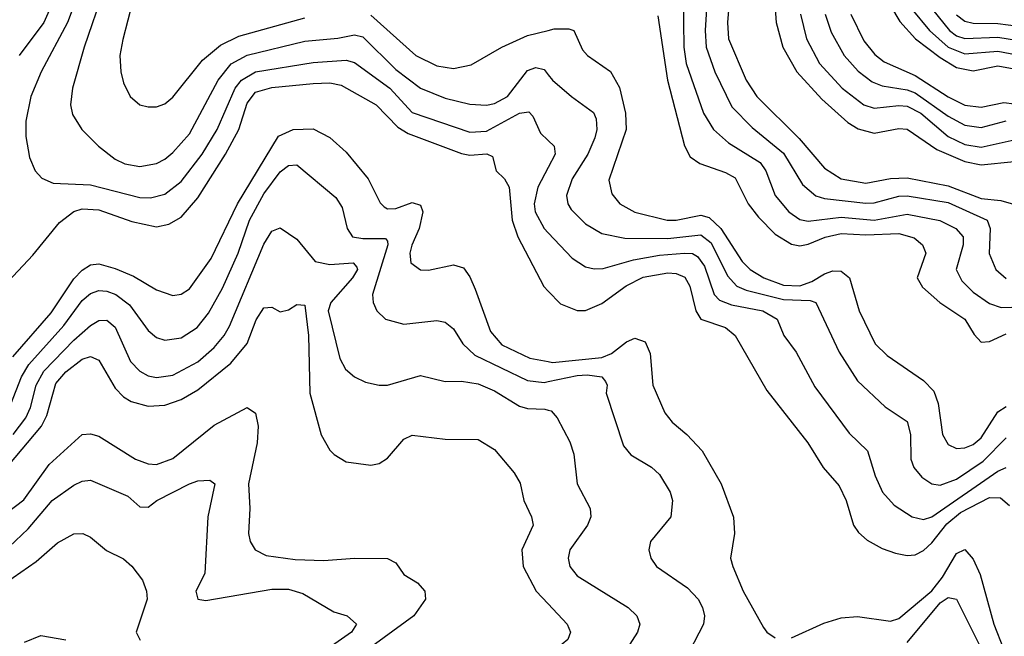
# Model space of a CAD drawing. Header units: inches. Extents: x 990535 to 1117859, y 769386 to 892122.
# Tile 463 of 656: x 1068718 to 1071106, y 803480 to 804977. Entities that reach past the tile are written whole.
import ezdxf

# ---------------------------------------------------------------- set-up
doc = ezdxf.new("R2010")
doc.units = ezdxf.units.IN
doc.header["$MEASUREMENT"] = 0
doc.layers.add('B0860', color=7, linetype='Continuous')
doc.layers.add('B0870', color=7, linetype='Continuous')

msp = doc.modelspace()

# ---------------------------------------------------------------- linework, layer by layer
at = {"layer": 'B0860', "color": 5}
for points, elevation in [([(1069004.4, 805070), (1068968.2, 804928.2), (1068961.2, 804890), (1068963.2, 804850), (1068970, 804823), (1068986, 804790), (1069010, 804770.3), (1069030, 804764.7), (1069050, 804765), (1069070, 804772.2), (1069090, 804788.3), (1069161.5, 804878.6), (1069205.3, 804914.7), (1069250, 804936.7), (1069410, 804981.3)], 2880), ([(1068922.6, 805050), (1068874.6, 804910), (1068846.7, 804810), (1068841.2, 804770), (1068846.2, 804746.2), (1068868.7, 804710), (1068909.4, 804669.4), (1068950, 804638), (1068972.9, 804627.1), (1069010, 804620.1), (1069050, 804627.4), (1069070, 804638.4), (1069090, 804654.1), (1069130, 804699.8), (1069199.6, 804830), (1069230.8, 804869.2), (1069270, 804890.8), (1069410, 804924.5), (1069490, 804931.4), (1069530, 804939.4), (1069550, 804934.7), (1069630, 804855.6), (1069690, 804810.1), (1069750, 804786), (1069810, 804771.7), (1069850, 804769.4), (1069870, 804773.1), (1069901.1, 804790), (1069950, 804853.1), (1069970, 804860.6), (1069990, 804855.3), (1070000, 804842.7)], 2860), ([(1068803.9, 805030), (1068776.9, 804970), (1068717.2, 804890)], 2820), ([(1068857.2, 805030), (1068834.6, 804970), (1068770.5, 804850), (1068745.1, 804790), (1068733.3, 804730), (1068733.2, 804693.2), (1068742.1, 804642.1), (1068755.8, 804610), (1068772.1, 804592.1), (1068799.8, 804579.8), (1068890, 804575.8), (1069010, 804544.9), (1069035.8, 804544.2), (1069070, 804553.5), (1069110, 804583.6), (1069161.2, 804650), (1069197, 804710), (1069240.7, 804810), (1069256.2, 804830), (1069290.3, 804849.7), (1069430, 804872.8), (1069510, 804878.2), (1069530, 804872.3), (1069616.1, 804810), (1069670, 804751.5), (1069810, 804703.4), (1069850, 804706.3), (1069930, 804749.7), (1069952.7, 804752.7), (1069962.4, 804742.4), (1069981.5, 804701.5), (1070000, 804683.5)], 2840), ([(1069570, 804987.8), (1069678.7, 804890), (1069730, 804864.3), (1069770, 804858.3), (1069813, 804867), (1069887.3, 804910), (1069950, 804938.1), (1070000, 804950.6)], 2880), ([(1068690, 804341.6), (1068750, 804405.1), (1068815.2, 804484.8), (1068850, 804511), (1068870, 804517.7), (1068910, 804515), (1068990, 804486.6), (1069050, 804474.1), (1069079.9, 804480.1), (1069110, 804497.5), (1069150, 804544.4), (1069217.1, 804650), (1069249.4, 804710), (1069270, 804774.1), (1069290, 804800.3), (1069330, 804812.3), (1069430, 804822.1), (1069470, 804823.4), (1069497.5, 804817.5), (1069582.8, 804770), (1069635.4, 804715.4), (1069660.2, 804700.2), (1069790, 804652), (1069810, 804647.5), (1069851.3, 804651.3), (1069864.5, 804644.5), (1069874, 804610), (1069893.7, 804590), (1069905.3, 804570), (1069912.1, 804490), (1069926.3, 804450), (1069989, 804329), (1070000, 804317.8)], 2820), ([(1068701.7, 804158.3), (1068794.6, 804265.4), (1068850, 804347.9), (1068870, 804368.6), (1068890, 804381.3), (1068910, 804384.5), (1068950, 804373), (1068993.9, 804353.9), (1069050, 804321.4), (1069090, 804307.2), (1069110, 804310.1), (1069130, 804323.3), (1069182.8, 804397.2), (1069246.5, 804530), (1069345.9, 804694.1), (1069381.3, 804710), (1069430, 804711.6), (1069470, 804690.5), (1069510, 804655.3), (1069563.3, 804590), (1069592.4, 804532.4), (1069602.2, 804522.2), (1069610, 804517.7), (1069630, 804518.6), (1069670, 804532.7), (1069690, 804526.8), (1069696.2, 804510), (1069686.8, 804470), (1069669, 804429), (1069664.7, 804410), (1069666.7, 804386.7), (1069690, 804369.5), (1069710, 804368.9), (1069770, 804381.7), (1069794.5, 804374.5), (1069810, 804352.3), (1069822.7, 804322.7), (1069859.9, 804219.9), (1069887.5, 804187.5), (1069955.1, 804155.1), (1070000, 804146.9)], 2780), ([(1068696.7, 804043.3), (1068722.5, 804110), (1068740.4, 804139.6), (1068825.3, 804234.7), (1068870, 804294.8), (1068890, 804312.1), (1068910, 804319.4), (1068930, 804318.1), (1068951.8, 804310), (1068984.2, 804284.2), (1069030, 804222), (1069050, 804205.7), (1069070, 804198.5), (1069110, 804204.2), (1069148.7, 804230), (1069176, 804264), (1069210, 804325.3), (1069247.7, 804410), (1069275.7, 804490), (1069310, 804554.3), (1069350, 804607.7), (1069370, 804623.1), (1069390, 804624.3), (1069484.7, 804544.7), (1069500.5, 804520.5), (1069512.3, 804470), (1069525.2, 804450), (1069550, 804445.2), (1069605.2, 804445.3), (1069610, 804439.1), (1069611.3, 804430), (1069573.6, 804310), (1069575.5, 804290), (1069584.6, 804270), (1069605.2, 804250), (1069650, 804237.6), (1069730, 804246.4), (1069750, 804242.7), (1069770, 804226.7), (1069793, 804190), (1069822.1, 804162.1), (1069950, 804100.8), (1069990, 804096.4), (1070000, 804098.5)], 2760), ([(1070000, 804617.8), (1069974.8, 804570), (1069965.6, 804530), (1069968.2, 804510), (1069990.1, 804470), (1070000, 804459.5)], 2840), ([(1068702.2, 803970), (1068733, 804010), (1068744.5, 804035.5), (1068758.4, 804090), (1068776.7, 804123.3), (1068850, 804198.5), (1068890, 804234.4), (1068910, 804246.4), (1068930, 804247), (1068950, 804230.6), (1068987.4, 804147.4), (1069010, 804123.3), (1069030, 804112.5), (1069050, 804108.1), (1069090, 804113.7), (1069150, 804145.9), (1069190, 804180.9), (1069213.8, 804210), (1069227.1, 804232.9), (1069310, 804431.9), (1069330, 804463.5), (1069350, 804471.8), (1069390, 804443.9), (1069435, 804390), (1069470, 804382.2), (1069526.7, 804386.7), (1069535.8, 804375.8), (1069537.7, 804370), (1069525.7, 804350), (1069472.5, 804290), (1069466.7, 804270), (1069494.5, 804154.5), (1069508.7, 804128.7), (1069530, 804110.2), (1069556.8, 804096.8), (1069590, 804089.3), (1069610, 804089.3), (1069690, 804113.1), (1069750, 804098.5), (1069790, 804099.3), (1069830, 804092.9), (1069870, 804075.8), (1069930, 804039), (1069950, 804032.8), (1069991.7, 804031.7), (1070000, 804029.1)], 2740), ([(1068690, 803894.3), (1068771, 803990), (1068784.3, 804015.7), (1068806.3, 804093.7), (1068830, 804122.2), (1068870, 804153), (1068890, 804159.3), (1068910, 804150.7), (1068950, 804082.3), (1068970, 804061.2), (1068988.3, 804050), (1069030, 804038.5), (1069070, 804040.8), (1069110, 804055.1), (1069150, 804078), (1069230, 804143.3), (1069269.6, 804190.4), (1069292.1, 804247.9), (1069310, 804277.1), (1069330, 804279.3), (1069350, 804267.3), (1069370, 804272.6), (1069390, 804285.1), (1069410, 804283.6), (1069418.7, 804210), (1069421.9, 804070), (1069449.2, 803969.2), (1069470, 803931.6), (1069481.1, 803921.1), (1069510, 803903.8), (1069570, 803895.2), (1069590, 803899.3), (1069610, 803912.8), (1069650, 803958.3), (1069670, 803968.6), (1069750, 803958.4), (1069830, 803958.2), (1069870, 803933.4), (1069917.1, 803877.1), (1069932.1, 803852.1), (1069940.6, 803810), (1069959, 803770), (1069963.2, 803750), (1069936.2, 803690), (1069938.8, 803650), (1069970.7, 803590), (1070000, 803558.8)], 2720), ([(1068646.8, 803750), (1068728.6, 803811.4), (1068790, 803897.1), (1068870, 803969.6), (1068890, 803971.8), (1068910, 803965.9), (1068999, 803910), (1069030, 803898.6), (1069050, 803896.9), (1069090, 803911.8), (1069190, 803992.9), (1069270, 804035.7), (1069290, 804021.5), (1069296.5, 803990), (1069293.8, 803950), (1069272.9, 803850), (1069276.4, 803790), (1069272.9, 803730), (1069276.8, 803710), (1069289.7, 803689.7), (1069316.3, 803676.3), (1069386.4, 803666.4), (1069456.1, 803663.9), (1069530, 803669.6), (1069610, 803669.3), (1069630, 803658.9), (1069650.1, 803630.1), (1069682.6, 803610), (1069700.8, 803590), (1069702, 803570), (1069674.2, 803530), (1069428.4, 803350)], 2680), ([(1068677.6, 803682.4), (1068739.2, 803740.8), (1068796.9, 803810), (1068850, 803847), (1068870, 803856.4), (1068890, 803859.2), (1068980.6, 803820.6), (1069010, 803794.6), (1069030, 803793.4), (1069051, 803810), (1069130, 803850.1), (1069150, 803857.7), (1069179.5, 803859.5), (1069191.6, 803850), (1069174.4, 803770), (1069167, 803632.9), (1069145.6, 803590), (1069150.3, 803570.4), (1069170, 803567), (1069330, 803594.3), (1069370, 803594.8), (1069404.5, 803584.5), (1069479.7, 803539.6), (1069512, 803530), (1069535, 803510), (1069522.8, 803490), (1069379.9, 803390)], 2660), ([(1068613.5, 803366.5), (1068642.5, 803530), (1068653.4, 803570), (1068664.9, 803590), (1068684.2, 803610), (1068757.9, 803662.1), (1068810, 803707.3), (1068850, 803728.7), (1068871.7, 803730), (1068890, 803720.5), (1068928.7, 803688.7), (1068970, 803668), (1068990.5, 803650.5), (1069016.5, 803616.5), (1069025.7, 803590), (1069027.1, 803570), (1069001.1, 803490), (1069010.8, 803470.8)], 2640), ([(1068730, 803466), (1068770, 803482.3), (1068830, 803471.7)], 2620)]:
    msp.add_lwpolyline(points, dxfattribs=dict(at, elevation=elevation))
at = {"layer": 'B0870', "color": 5}
for points, elevation in [([(1070545, 805070), (1070552.9, 804970), (1070568.5, 804910), (1070602.8, 804850), (1070663.3, 804783.3), (1070726.7, 804726.7), (1070751.4, 804711.4), (1070790, 804701.4), (1070850, 804712.8), (1070870, 804710.5), (1070941.8, 804661.8), (1071010, 804632.2), (1071050, 804624.1), (1071130, 804632.7)], 3020), ([(1070327, 805030), (1070328.8, 804910), (1070334, 804870), (1070376.4, 804750), (1070400.3, 804710), (1070437.4, 804677.4), (1070513.8, 804630), (1070527.4, 804610), (1070550.1, 804550), (1070583, 804510), (1070610, 804491.6), (1070630, 804487.8), (1070710, 804497.3), (1070790, 804489.9), (1070870, 804504.5), (1070949.3, 804489.3), (1070987.9, 804470), (1071005.8, 804450), (1071006.3, 804430), (1070988.8, 804370), (1071002.6, 804342.6), (1071030, 804315), (1071070, 804287.6), (1071098.4, 804278.4), (1071150, 804279.4)], 2940), ([(1070385.1, 805030), (1070380.1, 804950), (1070383, 804910), (1070403.6, 804850), (1070445.4, 804765.4), (1070494.8, 804714.8), (1070570, 804652.4), (1070616.4, 804576.4), (1070648.8, 804548.8), (1070670, 804542.5), (1070770, 804531.2), (1070790, 804532), (1070850, 804548.7), (1070870, 804548.9), (1070970, 804532.7), (1071064.6, 804490), (1071071.8, 804470), (1071069.1, 804409.1), (1071085.1, 804370), (1071110, 804348.5)], 2960), ([(1070439.1, 805030), (1070434.5, 804970), (1070436.8, 804930), (1070480.2, 804830), (1070505.8, 804790), (1070608.4, 804688.4), (1070670, 804616.5), (1070710, 804590.1), (1070770, 804579.9), (1070830, 804591.2), (1070870, 804592.7), (1070970, 804573.2), (1071050, 804543), (1071097.5, 804537.5), (1071128.5, 804528.5)], 2980), ([(1070829.9, 805009.9), (1070852.2, 804972.2), (1070890.7, 804930), (1070950, 804884.7), (1070990, 804860.5), (1071030, 804852.5), (1071090, 804864.4), (1071130, 804857.4)], 3120), ([(1070918.3, 805018.3), (1070972.7, 804950), (1070990, 804937.7), (1071010, 804931.2), (1071090, 804933.8), (1071170, 804921.6)], 3160), ([(1070265.6, 804985.6), (1070289.2, 804830), (1070330, 804670.3), (1070343.8, 804643.8), (1070367.2, 804627.2), (1070430, 804606.1), (1070452.9, 804592.9), (1070484.7, 804530), (1070510, 804497.5), (1070550, 804456), (1070590, 804431.7), (1070610, 804427.6), (1070630, 804431.7), (1070671.1, 804448.9), (1070710, 804457.6), (1070770, 804454.3), (1070850, 804457.9), (1070887.2, 804447.2), (1070907.8, 804430), (1070915.8, 804410), (1070894.3, 804350), (1070907.4, 804327.4), (1070949.5, 804290), (1071010, 804250.1), (1071032.8, 804212.8), (1071050, 804194), (1071070, 804195.5), (1071110, 804213.9)], 2920), ([(1070611.3, 804990), (1070625.9, 804930), (1070657.9, 804870), (1070712.9, 804810), (1070764.8, 804770), (1070790, 804761.7), (1070850, 804768.5), (1070870, 804766.7), (1070903, 804750), (1070970, 804693), (1071010, 804673.5), (1071050, 804667.4), (1071130, 804684.7)], 3040), ([(1070671.7, 804990), (1070685.9, 804945.9), (1070717.2, 804890), (1070751.7, 804851.7), (1070785.8, 804825.8), (1070810, 804816.1), (1070870, 804806.6), (1070890, 804799.2), (1070970, 804742.3), (1071010, 804720.8), (1071050, 804715.1), (1071110, 804731)], 3060), ([(1070733.6, 804990), (1070765.5, 804925.5), (1070792.2, 804892.2), (1070814.2, 804874.2), (1070890, 804841.2), (1070970, 804789.1), (1071010, 804768.8), (1071050, 804764.6), (1071104.5, 804775.5), (1071130, 804772.7)], 3080), ([(1070881.8, 805001.8), (1070924.1, 804950), (1070970, 804909.5), (1071010, 804893.3), (1071090, 804900.4), (1071150, 804888.8)], 3140), ([(1070990, 804988.1), (1071010, 804973.2), (1071030, 804967.8), (1071090, 804967.7), (1071190, 804954.2)], 3180), ([(1070000, 804950.6), (1070014.2, 804954.2), (1070050, 804954.6), (1070061.8, 804950), (1070083.3, 804903.3), (1070095, 804890), (1070150.7, 804850.7), (1070172.4, 804812.4), (1070187.5, 804750), (1070188.8, 804710), (1070147.2, 804587.2), (1070154.2, 804554.2), (1070173.7, 804530), (1070209.8, 804509.8), (1070288.5, 804490), (1070310.1, 804490.1), (1070370, 804502), (1070390, 804496.4), (1070418.2, 804470), (1070470, 804390.1), (1070489.3, 804370), (1070522.7, 804350), (1070570, 804332.5), (1070610, 804331), (1070638.8, 804341.2), (1070670, 804360.2), (1070690, 804366.8), (1070710, 804366.1), (1070730.6, 804350), (1070753.9, 804270), (1070793, 804190), (1070821.7, 804161.7), (1070910, 804101.3), (1070935.2, 804075.2), (1070945.5, 804045.5), (1070956.3, 803970), (1070970, 803945.6), (1070990, 803936.3), (1071010, 803937.4), (1071030, 803945.4), (1071050, 803962.2), (1071090, 804024.8), (1071110, 804037.8)], 2880), ([(1070000, 804842.7), (1070010.1, 804830.1), (1070056, 804790), (1070110, 804751.6), (1070116.3, 804736.3), (1070117.8, 804710), (1070112.9, 804690), (1070095.6, 804650), (1070057.6, 804590), (1070044, 804550), (1070047.2, 804530), (1070055.6, 804515.6), (1070090, 804480.9), (1070130, 804458.1), (1070186, 804446), (1070290, 804445.9), (1070370, 804454.8), (1070395.3, 804435.3), (1070434.9, 804354.9), (1070457.4, 804330), (1070480.1, 804320.1), (1070570, 804297.5), (1070635, 804295), (1070648.4, 804290), (1070705.7, 804170), (1070750, 804099.8), (1070817.2, 804037.2), (1070870, 804001.3), (1070878.3, 803970), (1070879.4, 803910), (1070886.3, 803890), (1070906.1, 803866.1), (1070930, 803850.6), (1070950, 803847.1), (1070990, 803861.4), (1071054.5, 803905.5), (1071110, 803962.1)], 2860), ([(1070000, 804683.5), (1070014, 804670), (1070017, 804650), (1070000, 804617.8)], 2840), ([(1070000, 804459.5), (1070058.1, 804398.1), (1070090, 804377), (1070111.6, 804371.6), (1070132.8, 804372.8), (1070206.4, 804393.6), (1070270, 804405), (1070330.3, 804410.3), (1070350, 804409.2), (1070362.1, 804402.1), (1070378.5, 804378.5), (1070401.9, 804310), (1070415.6, 804295.6), (1070444.7, 804284.7), (1070520.6, 804270), (1070554.8, 804250), (1070571.4, 804210), (1070601, 804170), (1070646, 804086), (1070730, 803973.2), (1070774.4, 803930), (1070792.5, 803870), (1070810.4, 803830.4), (1070838.7, 803798.7), (1070882.4, 803770), (1070910, 803763.6), (1070930, 803770.1), (1071090, 803880.7), (1071110, 803890.1)], 2840), ([(1070000, 804317.8), (1070030, 804287.3), (1070070, 804271.2), (1070090, 804271.1), (1070130, 804288.1), (1070189.2, 804330.8), (1070230, 804352), (1070290, 804362.2), (1070310, 804360.7), (1070331.5, 804351.5), (1070343.4, 804330), (1070358.1, 804270), (1070369.6, 804250), (1070429.5, 804229.5), (1070453.1, 804210), (1070530, 804076.5), (1070629.4, 803950), (1070666.7, 803890), (1070705.7, 803845.7), (1070722, 803810), (1070739.8, 803750), (1070752, 803732), (1070773.3, 803713.3), (1070810, 803693.4), (1070842.2, 803682.2), (1070870, 803676.1), (1070890, 803678.1), (1070910, 803688.5), (1070930, 803707.2), (1070966.5, 803753.5), (1070999.5, 803780.5), (1071070, 803817.2), (1071096.6, 803816.6), (1071118, 803797.9)], 2820), ([(1070000, 804146.9), (1070010, 804145), (1070130, 804156.5), (1070153.5, 804166.5), (1070190, 804195.2), (1070210, 804203.4), (1070234.7, 804194.7), (1070246.7, 804166.7), (1070253.4, 804090), (1070282.9, 804022.9), (1070300.1, 804000.1), (1070336, 803970), (1070373.5, 803930), (1070418.9, 803850), (1070449.5, 803769.5), (1070451.2, 803730), (1070442, 803670), (1070447.3, 803650), (1070473, 803590), (1070522, 803502), (1070530.3, 803490), (1070550, 803476.9)], 2780), ([(1070000, 804098.5), (1070070, 804113.5), (1070094.6, 804114.6), (1070130.1, 804110.1), (1070138.9, 804098.9), (1070142.7, 804090), (1070140.1, 804070), (1070182.6, 803942.6), (1070200.6, 803920.6), (1070250.5, 803890.5), (1070270, 803873), (1070295.7, 803830), (1070301.2, 803810), (1070297.4, 803770), (1070248.3, 803710), (1070244, 803690), (1070248.7, 803670), (1070262.2, 803650), (1070337.6, 803597.6), (1070363.2, 803570), (1070374.3, 803550), (1070378.7, 803530), (1070376.6, 803510), (1070330, 803420.5)], 2760), ([(1070000, 804029.1), (1070007, 804027), (1070021.9, 804010), (1070052.2, 803952.2), (1070062.2, 803922.2), (1070070.1, 803850), (1070101.3, 803790), (1070103.6, 803770), (1070094.9, 803750), (1070052, 803690), (1070048.2, 803670), (1070052.7, 803650), (1070070, 803627.3), (1070193.6, 803550), (1070214.7, 803530), (1070222.2, 803510), (1070216.5, 803490), (1070190.2, 803450), (1070096.7, 803343.3), (1070070, 803326.2), (1070012.4, 803307.6), (1070000, 803299.8)], 2740), ([(1070590, 803476.8), (1070668.1, 803511.9), (1070710, 803525.3), (1070750, 803528.2), (1070830, 803517.1), (1070850, 803523.4), (1070930, 803590.8), (1070956.1, 803623.9), (1070990, 803681.4), (1071010, 803691), (1071030, 803667.4), (1071047.5, 803630), (1071080.1, 803510), (1071103.8, 803450)], 2780), ([(1070000, 803558.8), (1070045.8, 803510), (1070054, 803490), (1070047.3, 803472.7), (1070020.3, 803450), (1070000, 803443.7)], 2720), ([(1070870, 803465.1), (1070950, 803561.3), (1070970, 803574.8), (1070990, 803570.1), (1071070.1, 803410)], 2760)]:
    msp.add_lwpolyline(points, dxfattribs=dict(at, elevation=elevation))

doc.saveas('drawing.dxf')
